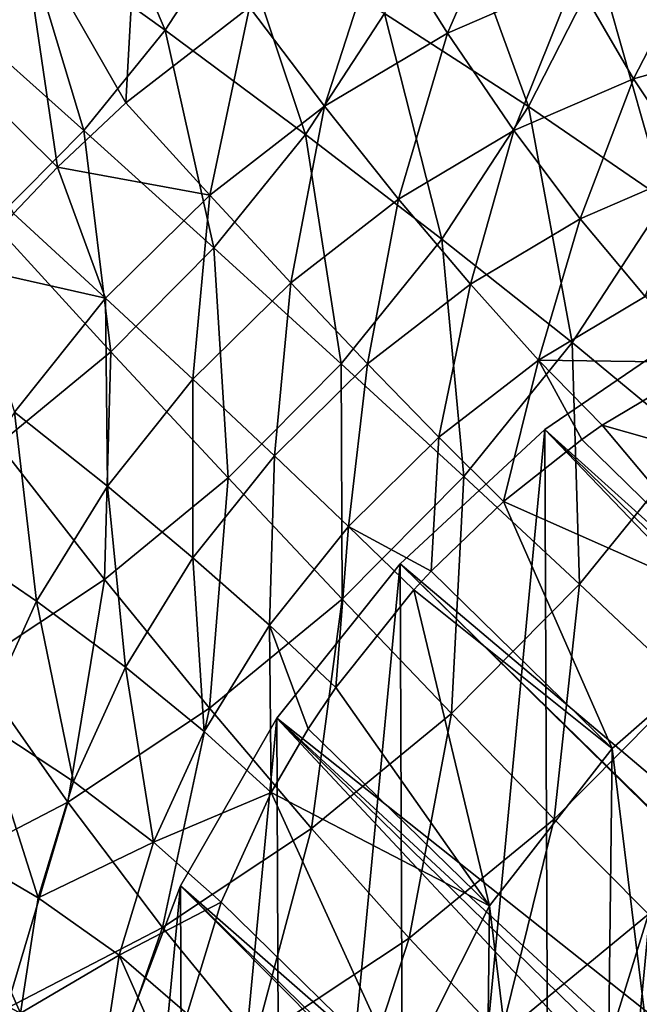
# Model space of a CAD drawing. Header units: millimetres. Extents: x 0 to 1220, y 0 to 506.
# Tile 123 of 308: x 224 to 237, y 442 to 463. Entities that reach past the tile are written whole.
import ezdxf

# ---------------------------------------------------------------- set-up
doc = ezdxf.new("R2010")
doc.units = ezdxf.units.MM
doc.header["$LTSCALE"] = 25.4
doc.layers.get('0').update_dxf_attribs({"true_color": 0xff5454})

# ---------------------------------------------------------------- blocks, each defined once
blk = doc.blocks.new('TWIG-VI-9138.STL')
at = {"color": 7, "true_color": 0xffffff}
mesh = blk.add_polyface(dxfattribs=at)
corners = [(-351.39, 477.885, 135.854), (-351.847, 483.178, 134.126), (-354.397, 480.855, 134.301), (-349.053, 480.014, 135.694)]
mesh.append_faces([[corners[k] for k in face] for face in [(0, 1, 2), (1, 0, 3)]], dxfattribs={"vtx0": -1, "color": 7})
mesh = blk.add_polyface(dxfattribs=at)
corners = [(-346.533, 481.878, 135.26), (-349.053, 480.014, 135.694), (-346.849, 476.172, 136.905)]
mesh.append_faces([[corners[k] for k in face] for face in [(0, 1, 2)]], dxfattribs={"color": 7})
mesh = blk.add_polyface(dxfattribs=at)
corners = [(-344.244, 478.188, 136.51), (-346.533, 481.878, 135.26), (-346.849, 476.172, 136.905)]
mesh.append_faces([[corners[k] for k in face] for face in [(0, 1, 2)]], dxfattribs={"color": 7})
mesh = blk.add_polyface(dxfattribs=at)
corners = [(-335.753, 482, 77.293), (-333.901, 477.261, 77.469), (-336.885, 479.013, 76.181), (-332.685, 480.469, 78.663)]
mesh.append_faces([[corners[k] for k in face] for face in [(0, 1, 2), (1, 0, 3)]], dxfattribs={"vtx0": -1, "color": 7})
mesh = blk.add_polyface(dxfattribs=at)
corners = [(-347.759, 481.785, 74.349), (-346.023, 477.704, 73.766), (-349.018, 479.855, 73.959), (-344.553, 479.957, 74.221)]
mesh.append_faces([[corners[k] for k in face] for face in [(0, 1, 2), (1, 0, 3)]], dxfattribs={"vtx0": -1, "color": 7})
mesh = blk.add_polyface(dxfattribs=at)
corners = [(-340.081, 477.638, 136.591), (-338.571, 481.096, 134.748), (-341.462, 479.843, 135.785), (-337.397, 478.801, 135.628)]
mesh.append_faces([[corners[k] for k in face] for face in [(0, 1, 2), (1, 0, 3)]], dxfattribs={"vtx0": -1, "color": 7})
mesh = blk.add_polyface(dxfattribs=at)
corners = [(-340.052, 480.705, 75.322), (-338.375, 476.097, 75.336), (-341.408, 478.051, 74.552), (-336.885, 479.013, 76.181)]
mesh.append_faces([[corners[k] for k in face] for face in [(0, 1, 2), (1, 0, 3)]], dxfattribs={"vtx0": -1, "color": 7})
mesh = blk.add_polyface(dxfattribs=at)
corners = [(-348.289, 474.819, 136.979), (-349.053, 480.014, 135.694), (-351.39, 477.885, 135.854)]
mesh.append_faces([[corners[k] for k in face] for face in [(0, 1, 2)]], dxfattribs={"color": 7})
mesh = blk.add_polyface(dxfattribs=at)
corners = [(-346.849, 476.172, 136.905), (-349.053, 480.014, 135.694), (-348.289, 474.819, 136.979)]
mesh.append_faces([[corners[k] for k in face] for face in [(0, 1, 2)]], dxfattribs={"color": 7})
mesh = blk.add_polyface(dxfattribs=at)
corners = [(-344.553, 479.957, 74.221), (-343.066, 475.509, 74.038), (-346.023, 477.704, 73.766), (-341.408, 478.051, 74.552)]
mesh.append_faces([[corners[k] for k in face] for face in [(0, 1, 2), (1, 0, 3)]], dxfattribs={"vtx0": -1, "color": 7})
mesh = blk.add_polyface(dxfattribs=at)
corners = [(-349.018, 479.855, 73.959), (-347.734, 475.59, 73.545), (-350.483, 478.045, 73.77), (-346.023, 477.704, 73.766)]
mesh.append_faces([[corners[k] for k in face] for face in [(0, 1, 2), (1, 0, 3)]], dxfattribs={"vtx0": -1, "color": 7})
mesh = blk.add_polyface(dxfattribs=at)
corners = [(-342.665, 476.101, 137.265), (-341.462, 479.843, 135.785), (-344.244, 478.188, 136.51), (-340.081, 477.638, 136.591)]
mesh.append_faces([[corners[k] for k in face] for face in [(0, 1, 2), (1, 0, 3)]], dxfattribs={"vtx0": -1, "color": 7})
mesh = blk.add_polyface(dxfattribs=at)
corners = [(-336.161, 476.681, 136.812), (-334.677, 479.563, 134.399), (-337.397, 478.801, 135.628), (-333.608, 477.396, 135.657)]
mesh.append_faces([[corners[k] for k in face] for face in [(0, 1, 2), (1, 0, 3)]], dxfattribs={"vtx0": -1, "color": 7})
mesh = blk.add_polyface(dxfattribs=at)
corners = [(-336.885, 479.013, 76.181), (-335.501, 474.128, 76.56), (-338.375, 476.097, 75.336), (-333.901, 477.261, 77.469)]
mesh.append_faces([[corners[k] for k in face] for face in [(0, 1, 2), (1, 0, 3)]], dxfattribs={"vtx0": -1, "color": 7})
mesh = blk.add_polyface(dxfattribs=at)
corners = [(-338.682, 475.589, 137.716), (-337.397, 478.801, 135.628), (-340.081, 477.638, 136.591), (-336.161, 476.681, 136.812)]
mesh.append_faces([[corners[k] for k in face] for face in [(0, 1, 2), (1, 0, 3)]], dxfattribs={"vtx0": -1, "color": 7})
mesh = blk.add_polyface(dxfattribs=at)
corners = [(-345.083, 474.229, 137.631), (-344.244, 478.188, 136.51), (-346.849, 476.172, 136.905), (-342.665, 476.101, 137.265)]
mesh.append_faces([[corners[k] for k in face] for face in [(0, 1, 2), (1, 0, 3)]], dxfattribs={"vtx0": -1, "color": 7})
mesh = blk.add_polyface(dxfattribs=at)
corners = [(-350.483, 478.045, 73.77), (-349.655, 473.654, 73.564), (-352.129, 476.386, 73.786), (-347.734, 475.59, 73.545)]
mesh.append_faces([[corners[k] for k in face] for face in [(0, 1, 2), (1, 0, 3)]], dxfattribs={"vtx0": -1, "color": 7})
mesh = blk.add_polyface(dxfattribs=at)
corners = [(-348.289, 474.819, 136.979), (-351.39, 477.885, 135.854), (-349.212, 473.844, 136.96)]
mesh.append_faces([[corners[k] for k in face] for face in [(0, 1, 2)]], dxfattribs={"color": 7})
mesh = blk.add_polyface(dxfattribs=at)
corners = [(-341.408, 478.051, 74.552), (-340.196, 473.305, 74.771), (-343.066, 475.509, 74.038), (-338.375, 476.097, 75.336)]
mesh.append_faces([[corners[k] for k in face] for face in [(0, 1, 2), (1, 0, 3)]], dxfattribs={"vtx0": -1, "color": 7})
mesh = blk.add_polyface(dxfattribs=at)
corners = [(-346.023, 477.704, 73.766), (-344.997, 473.124, 73.789), (-347.734, 475.59, 73.545), (-343.066, 475.509, 74.038)]
mesh.append_faces([[corners[k] for k in face] for face in [(0, 1, 2), (1, 0, 3)]], dxfattribs={"vtx0": -1, "color": 7})
mesh = blk.add_polyface(dxfattribs=at)
corners = [(-341.107, 474.146, 138.348), (-340.081, 477.638, 136.591), (-342.665, 476.101, 137.265), (-338.682, 475.589, 137.716)]
mesh.append_faces([[corners[k] for k in face] for face in [(0, 1, 2), (1, 0, 3)]], dxfattribs={"vtx0": -1, "color": 7})
mesh = blk.add_polyface(dxfattribs=at)
corners = [(-334.886, 474.772, 138.278), (-333.608, 477.396, 135.657), (-336.161, 476.681, 136.812), (-332.454, 475.453, 137.178)]
mesh.append_faces([[corners[k] for k in face] for face in [(0, 1, 2), (1, 0, 3)]], dxfattribs={"vtx0": -1, "color": 7})
mesh = blk.add_polyface(dxfattribs=at)
corners = [(-337.287, 473.731, 139.139), (-336.161, 476.681, 136.812), (-338.682, 475.589, 137.716), (-334.886, 474.772, 138.278)]
mesh.append_faces([[corners[k] for k in face] for face in [(0, 1, 2), (1, 0, 3)]], dxfattribs={"vtx0": -1, "color": 7})
mesh = blk.add_polyface(dxfattribs=at)
corners = [(-345.083, 474.229, 137.631), (-346.849, 476.172, 136.905), (-348.289, 474.819, 136.979)]
mesh.append_faces([[corners[k] for k in face] for face in [(0, 1, 2)]], dxfattribs={"color": 7})
mesh = blk.add_polyface(dxfattribs=at)
corners = [(-343.378, 472.388, 138.692), (-342.665, 476.101, 137.265), (-345.083, 474.229, 137.631), (-341.107, 474.146, 138.348)]
mesh.append_faces([[corners[k] for k in face] for face in [(0, 1, 2), (1, 0, 3)]], dxfattribs={"vtx0": -1, "color": 7})
mesh = blk.add_polyface(dxfattribs=at)
corners = [(-338.375, 476.097, 75.336), (-337.458, 471.128, 75.954), (-340.196, 473.305, 74.771), (-335.501, 474.128, 76.56)]
mesh.append_faces([[corners[k] for k in face] for face in [(0, 1, 2), (1, 0, 3)]], dxfattribs={"vtx0": -1, "color": 7})
mesh = blk.add_polyface(dxfattribs=at)
corners = [(-347.734, 475.59, 73.545), (-347.165, 470.938, 73.81), (-349.655, 473.654, 73.564), (-344.997, 473.124, 73.789)]
mesh.append_faces([[corners[k] for k in face] for face in [(0, 1, 2), (1, 0, 3)]], dxfattribs={"vtx0": -1, "color": 7})
mesh = blk.add_polyface(dxfattribs=at)
corners = [(-339.598, 472.356, 139.741), (-338.682, 475.589, 137.716), (-341.107, 474.146, 138.348), (-337.287, 473.731, 139.139)]
mesh.append_faces([[corners[k] for k in face] for face in [(0, 1, 2), (1, 0, 3)]], dxfattribs={"vtx0": -1, "color": 7})
mesh = blk.add_polyface(dxfattribs=at)
corners = [(-343.066, 475.509, 74.038), (-342.317, 470.685, 74.498), (-344.997, 473.124, 73.789), (-340.196, 473.305, 74.771)]
mesh.append_faces([[corners[k] for k in face] for face in [(0, 1, 2), (1, 0, 3)]], dxfattribs={"vtx0": -1, "color": 7})
mesh = blk.add_polyface(dxfattribs=at)
corners = [(-347.277, 472.067, 137.682), (-348.289, 474.819, 136.979), (-349.212, 473.844, 136.96)]
mesh.append_faces([[corners[k] for k in face] for face in [(0, 1, 2)]], dxfattribs={"color": 7})
mesh = blk.add_polyface(dxfattribs=at)
corners = [(-345.083, 474.229, 137.631), (-348.289, 474.819, 136.979), (-347.277, 472.067, 137.682)]
mesh.append_faces([[corners[k] for k in face] for face in [(0, 1, 2)]], dxfattribs={"color": 7})
mesh = blk.add_polyface(dxfattribs=at)
corners = [(-335.922, 472.096, 140.838), (-334.886, 474.772, 138.278), (-337.287, 473.731, 139.139), (-333.593, 473.106, 140.002)]
mesh.append_faces([[corners[k] for k in face] for face in [(0, 1, 2), (1, 0, 3)]], dxfattribs={"vtx0": -1, "color": 7})
at = {"color": 0}
mesh = blk.add_polyface(dxfattribs=at)
corners = [(-347.094, 456.023, 147.155), (-347.783, 448.779, 143.18), (-347.797, 452.335, 145.351), (-347.051, 445.493, 140.727), (-345.699, 459.702, 148.524), (-345.63, 442.602, 138.085), (-343.668, 463.23, 149.406), (-343.575, 440.218, 135.356), (-341.077, 466.472, 149.765), (-340.964, 438.432, 132.646), (-338.027, 469.304, 149.588), (-337.898, 437.313, 130.058), (-334.634, 471.616, 148.883), (-334.494, 436.904, 127.691), (-331.03, 473.32, 147.676), (-330.884, 437.221, 125.637), (-327.352, 474.35, 146.013), (-327.206, 438.251, 123.974), (-323.741, 474.666, 143.959), (-323.601, 439.954, 122.767), (-320.338, 474.257, 141.592), (-320.209, 442.266, 122.062), (-317.272, 473.138, 139.004), (-317.158, 445.098, 121.885), (-314.661, 471.352, 136.294), (-314.568, 448.34, 122.244), (-312.605, 468.968, 133.565), (-312.536, 451.869, 123.126), (-311.184, 466.078, 130.923), (-311.142, 455.548, 124.495), (-310.453, 462.791, 128.47), (-310.438, 459.236, 126.299)]
mesh.append_faces([[corners[k] for k in face] for face in [(0, 1, 2), (29, 30, 31)]], dxfattribs={"vtx0": -1, "color": 0})
mesh.append_faces([[corners[k] for k in face] for face in [(1, 0, 3), (3, 4, 5), (5, 6, 7), (7, 8, 9), (9, 10, 11), (11, 12, 13), (13, 14, 15), (15, 16, 17), (17, 18, 19), (19, 20, 21), (21, 22, 23), (23, 24, 25), (25, 26, 27), (27, 28, 29)]], dxfattribs={"vtx0": -1, "vtx1": -1, "color": 0})
mesh.append_faces([[corners[k] for k in face] for face in [(3, 0, 4), (5, 4, 6), (7, 6, 8), (9, 8, 10), (11, 10, 12), (13, 12, 14), (15, 14, 16), (17, 16, 18), (19, 18, 20), (21, 20, 22), (23, 22, 24), (25, 24, 26), (27, 26, 28), (29, 28, 30)]], dxfattribs={"vtx0": -1, "vtx2": -1, "color": 0})
at = {"color": 7, "true_color": 0xffffff}
mesh = blk.add_polyface(dxfattribs=at)
corners = [(-345.438, 470.359, 138.74), (-345.083, 474.229, 137.631), (-347.277, 472.067, 137.682), (-343.378, 472.388, 138.692)]
mesh.append_faces([[corners[k] for k in face] for face in [(0, 1, 2), (1, 0, 3)]], dxfattribs={"vtx0": -1, "color": 7})
mesh = blk.add_polyface(dxfattribs=at)
corners = [(-341.761, 470.682, 140.069), (-341.107, 474.146, 138.348), (-343.378, 472.388, 138.692), (-339.598, 472.356, 139.741)]
mesh.append_faces([[corners[k] for k in face] for face in [(0, 1, 2), (1, 0, 3)]], dxfattribs={"vtx0": -1, "color": 7})
mesh = blk.add_polyface(dxfattribs=at)
corners = [(-335.501, 474.128, 76.56), (-334.897, 469.013, 77.567), (-337.458, 471.128, 75.954), (-332.835, 472.175, 78.206)]
mesh.append_faces([[corners[k] for k in face] for face in [(0, 1, 2), (1, 0, 3)]], dxfattribs={"vtx0": -1, "color": 7})
mesh = blk.add_polyface(dxfattribs=at)
corners = [(-347.277, 472.067, 137.682), (-349.212, 473.844, 136.96), (-350.173, 472.718, 136.874)]
mesh.append_faces([[corners[k] for k in face] for face in [(0, 1, 2)]], dxfattribs={"color": 7})
mesh = blk.add_polyface(dxfattribs=at)
corners = [(-338.163, 470.763, 141.422), (-337.287, 473.731, 139.139), (-339.598, 472.356, 139.741), (-335.922, 472.096, 140.838)]
mesh.append_faces([[corners[k] for k in face] for face in [(0, 1, 2), (1, 0, 3)]], dxfattribs={"vtx0": -1, "color": 7})
mesh = blk.add_polyface(dxfattribs=at)
corners = [(-349.655, 473.654, 73.564), (-349.532, 468.992, 74.1), (-351.753, 471.929, 73.82), (-347.165, 470.938, 73.81)]
mesh.append_faces([[corners[k] for k in face] for face in [(0, 1, 2), (1, 0, 3)]], dxfattribs={"vtx0": -1, "color": 7})
mesh = blk.add_polyface(dxfattribs=at)
corners = [(-340.196, 473.305, 74.771), (-339.737, 468.313, 75.66), (-342.317, 470.685, 74.498), (-337.458, 471.128, 75.954)]
mesh.append_faces([[corners[k] for k in face] for face in [(0, 1, 2), (1, 0, 3)]], dxfattribs={"vtx0": -1, "color": 7})
mesh = blk.add_polyface(dxfattribs=at)
corners = [(-344.997, 473.124, 73.789), (-344.699, 468.284, 74.521), (-347.165, 470.938, 73.81), (-342.317, 470.685, 74.498)]
mesh.append_faces([[corners[k] for k in face] for face in [(0, 1, 2), (1, 0, 3)]], dxfattribs={"vtx0": -1, "color": 7})
mesh = blk.add_polyface(dxfattribs=at)
corners = [(-347.277, 472.067, 137.682), (-350.173, 472.718, 136.874), (-349.193, 469.669, 137.417)]
mesh.append_faces([[corners[k] for k in face] for face in [(0, 1, 2)]], dxfattribs={"color": 7})
mesh = blk.add_polyface(dxfattribs=at)
corners = [(-343.723, 468.749, 140.115), (-343.378, 472.388, 138.692), (-345.438, 470.359, 138.74), (-341.761, 470.682, 140.069)]
mesh.append_faces([[corners[k] for k in face] for face in [(0, 1, 2), (1, 0, 3)]], dxfattribs={"vtx0": -1, "color": 7})
mesh = blk.add_polyface(dxfattribs=at)
corners = [(-340.261, 469.139, 141.74), (-339.598, 472.356, 139.741), (-341.761, 470.682, 140.069), (-338.163, 470.763, 141.422)]
mesh.append_faces([[corners[k] for k in face] for face in [(0, 1, 2), (1, 0, 3)]], dxfattribs={"vtx0": -1, "color": 7})
mesh = blk.add_polyface(dxfattribs=at)
corners = [(-347.236, 468.108, 138.49), (-347.277, 472.067, 137.682), (-349.193, 469.669, 137.417), (-345.438, 470.359, 138.74)]
mesh.append_faces([[corners[k] for k in face] for face in [(0, 1, 2), (1, 0, 3)]], dxfattribs={"vtx0": -1, "color": 7})
mesh = blk.add_polyface(dxfattribs=at)
corners = [(-338.163, 470.763, 141.422), (-334.608, 470.712, 142.782), (-335.922, 472.096, 140.838), (-336.826, 469.393, 143.36)]
mesh.append_faces([[corners[k] for k in face] for face in [(0, 1, 2), (1, 0, 3)]], dxfattribs={"vtx0": -1, "color": 7})
at = {"color": 0}
mesh = blk.add_polyface(dxfattribs=at)
corners = [(-308.536, 442.774, 194.635), (-334.634, 471.616, 148.883), (-338.027, 469.304, 149.588)]
mesh.append_faces([[corners[k] for k in face] for face in [(0, 1, 2)]], dxfattribs={"color": 0})
at = {"color": 7, "true_color": 0xffffff}
mesh = blk.add_polyface(dxfattribs=at)
corners = [(-337.458, 471.128, 75.954), (-337.298, 466.046, 77.257), (-339.737, 468.313, 75.66), (-334.897, 469.013, 77.567)]
mesh.append_faces([[corners[k] for k in face] for face in [(0, 1, 2), (1, 0, 3)]], dxfattribs={"vtx0": -1, "color": 7})
mesh = blk.add_polyface(dxfattribs=at)
corners = [(-347.165, 470.938, 73.81), (-347.299, 466.146, 74.839), (-349.532, 468.992, 74.1), (-344.699, 468.284, 74.521)]
mesh.append_faces([[corners[k] for k in face] for face in [(0, 1, 2), (1, 0, 3)]], dxfattribs={"vtx0": -1, "color": 7})
mesh = blk.add_polyface(dxfattribs=at)
corners = [(-342.317, 470.685, 74.498), (-342.296, 465.734, 75.685), (-344.699, 468.284, 74.521), (-339.737, 468.313, 75.66)]
mesh.append_faces([[corners[k] for k in face] for face in [(0, 1, 2), (1, 0, 3)]], dxfattribs={"vtx0": -1, "color": 7})
mesh = blk.add_polyface(dxfattribs=at)
corners = [(-342.164, 467.264, 141.784), (-341.761, 470.682, 140.069), (-343.723, 468.749, 140.115), (-340.261, 469.139, 141.74)]
mesh.append_faces([[corners[k] for k in face] for face in [(0, 1, 2), (1, 0, 3)]], dxfattribs={"vtx0": -1, "color": 7})
mesh = blk.add_polyface(dxfattribs=at)
corners = [(-338.163, 470.763, 141.422), (-340.261, 469.139, 141.74), (-338.902, 467.786, 143.675)]
mesh.append_faces([[corners[k] for k in face] for face in [(0, 1, 2)]], dxfattribs={"color": 7})
mesh = blk.add_polyface(dxfattribs=at)
corners = [(-337.254, 469.093, 143.444), (-338.163, 470.763, 141.422), (-338.902, 467.786, 143.675)]
mesh.append_faces([[corners[k] for k in face] for face in [(0, 1, 2)]], dxfattribs={"color": 7})
mesh = blk.add_polyface(dxfattribs=at)
corners = [(-336.826, 469.393, 143.36), (-338.163, 470.763, 141.422), (-337.254, 469.093, 143.444)]
mesh.append_faces([[corners[k] for k in face] for face in [(0, 1, 2)]], dxfattribs={"color": 7})
mesh = blk.add_polyface(dxfattribs=at)
corners = [(-329.879, 467.424, 148.611), (-334.608, 470.712, 142.782), (-336.826, 469.393, 143.36)]
mesh.append_faces([[corners[k] for k in face] for face in [(0, 1, 2)]], dxfattribs={"color": 7})
mesh = blk.add_polyface(dxfattribs=at)
corners = [(-345.437, 466.604, 139.877), (-345.438, 470.359, 138.74), (-347.236, 468.108, 138.49), (-343.723, 468.749, 140.115)]
mesh.append_faces([[corners[k] for k in face] for face in [(0, 1, 2), (1, 0, 3)]], dxfattribs={"vtx0": -1, "color": 7})
mesh = blk.add_polyface(dxfattribs=at)
corners = [(-348.729, 465.691, 137.95), (-349.193, 469.669, 137.417), (-350.783, 467.095, 136.84), (-347.236, 468.108, 138.49)]
mesh.append_faces([[corners[k] for k in face] for face in [(0, 1, 2), (1, 0, 3)]], dxfattribs={"vtx0": -1, "color": 7})
mesh = blk.add_polyface(dxfattribs=at)
corners = [(-333.439, 465.366, 149.574), (-336.826, 469.393, 143.36), (-337.254, 469.093, 143.444)]
mesh.append_faces([[corners[k] for k in face] for face in [(0, 1, 2)]], dxfattribs={"color": 7})
mesh = blk.add_polyface(dxfattribs=at)
corners = [(-333.439, 465.366, 149.574), (-329.879, 467.424, 148.611), (-336.826, 469.393, 143.36)]
mesh.append_faces([[corners[k] for k in face] for face in [(0, 1, 2)]], dxfattribs={"color": 7})
at = {"color": 0}
mesh = blk.add_polyface(dxfattribs=at)
corners = [(-310.85, 440.952, 194.967), (-338.027, 469.304, 149.588), (-341.077, 466.472, 149.765)]
mesh.append_faces([[corners[k] for k in face] for face in [(0, 1, 2)]], dxfattribs={"color": 0})
mesh = blk.add_polyface(dxfattribs=at)
corners = [(-309.859, 441.782, 194.855), (-308.536, 442.774, 194.635), (-338.027, 469.304, 149.588)]
mesh.append_faces([[corners[k] for k in face] for face in [(0, 1, 2)]], dxfattribs={"color": 0})
mesh = blk.add_polyface(dxfattribs=at)
corners = [(-309.859, 441.782, 194.855), (-338.027, 469.304, 149.588), (-310.85, 440.952, 194.967)]
mesh.append_faces([[corners[k] for k in face] for face in [(0, 1, 2)]], dxfattribs={"color": 0})
at = {"color": 7, "true_color": 0xffffff}
mesh = blk.add_polyface(dxfattribs=at)
corners = [(-349.532, 468.992, 74.1), (-350.072, 464.308, 75.447), (-352.057, 467.319, 74.653), (-347.299, 466.146, 74.839)]
mesh.append_faces([[corners[k] for k in face] for face in [(0, 1, 2), (1, 0, 3)]], dxfattribs={"vtx0": -1, "color": 7})
mesh = blk.add_polyface(dxfattribs=at)
corners = [(-340.261, 469.139, 141.74), (-342.164, 467.264, 141.784), (-340.426, 466.319, 143.731)]
mesh.append_faces([[corners[k] for k in face] for face in [(0, 1, 2)]], dxfattribs={"color": 7})
mesh = blk.add_polyface(dxfattribs=at)
corners = [(-338.902, 467.786, 143.675), (-340.261, 469.139, 141.74), (-340.426, 466.319, 143.731)]
mesh.append_faces([[corners[k] for k in face] for face in [(0, 1, 2)]], dxfattribs={"color": 7})
mesh = blk.add_polyface(dxfattribs=at)
corners = [(-333.439, 465.366, 149.574), (-337.254, 469.093, 143.444), (-338.902, 467.786, 143.675)]
mesh.append_faces([[corners[k] for k in face] for face in [(0, 1, 2)]], dxfattribs={"color": 7})
mesh = blk.add_polyface(dxfattribs=at)
corners = [(-334.897, 469.013, 77.567), (-335.041, 463.922, 79.263), (-337.298, 466.046, 77.257), (-332.554, 466.994, 79.584)]
mesh.append_faces([[corners[k] for k in face] for face in [(0, 1, 2), (1, 0, 3)]], dxfattribs={"vtx0": -1, "color": 7})
mesh = blk.add_polyface(dxfattribs=at)
corners = [(-343.825, 465.185, 141.553), (-343.723, 468.749, 140.115), (-345.437, 466.604, 139.877), (-342.164, 467.264, 141.784)]
mesh.append_faces([[corners[k] for k in face] for face in [(0, 1, 2), (1, 0, 3)]], dxfattribs={"vtx0": -1, "color": 7})
mesh = blk.add_polyface(dxfattribs=at)
corners = [(-341.16, 444.993, 141.992), (-342.001, 451.875, 146.699), (-342.045, 448.254, 144.525), (-341.031, 455.628, 148.378), (-339.402, 442.295, 139.258), (-339.196, 459.277, 149.454), (-336.881, 440.332, 136.495), (-336.611, 462.592, 149.862), (-333.756, 439.226, 133.878), (-333.439, 465.366, 149.574), (-330.223, 439.046, 131.57), (-329.879, 467.424, 148.611), (-326.504, 439.805, 129.717), (-326.155, 468.638, 147.03), (-322.833, 441.453, 128.435), (-322.5, 468.929, 144.933), (-319.44, 443.889, 127.804), (-319.145, 468.281, 142.451), (-316.539, 446.958, 127.865), (-316.299, 466.734, 139.74), (-314.311, 450.467, 128.613), (-314.143, 464.385, 136.97), (-312.898, 454.198, 130.001), (-312.811, 461.382, 134.316), (-312.387, 457.914, 131.943)]
mesh.append_faces([[corners[k] for k in face] for face in [(0, 1, 2), (23, 22, 24)]], dxfattribs={"vtx0": -1, "color": 7})
mesh.append_faces([[corners[k] for k in face] for face in [(1, 0, 3), (3, 4, 5), (5, 6, 7), (7, 8, 9), (9, 10, 11), (11, 12, 13), (13, 14, 15), (15, 16, 17), (17, 18, 19), (19, 20, 21), (21, 22, 23)]], dxfattribs={"vtx0": -1, "vtx1": -1, "color": 7})
mesh.append_faces([[corners[k] for k in face] for face in [(3, 0, 4), (5, 4, 6), (7, 6, 8), (9, 8, 10), (11, 10, 12), (13, 12, 14), (15, 14, 16), (17, 16, 18), (19, 18, 20), (21, 20, 22)]], dxfattribs={"vtx0": -1, "vtx2": -1, "color": 7})
mesh = blk.add_polyface(dxfattribs=at)
corners = [(-344.699, 468.284, 74.521), (-345.09, 463.437, 76.027), (-347.299, 466.146, 74.839), (-342.296, 465.734, 75.685)]
mesh.append_faces([[corners[k] for k in face] for face in [(0, 1, 2), (1, 0, 3)]], dxfattribs={"vtx0": -1, "color": 7})
mesh = blk.add_polyface(dxfattribs=at)
corners = [(-339.737, 468.313, 75.66), (-339.995, 463.328, 77.283), (-342.296, 465.734, 75.685), (-337.298, 466.046, 77.257)]
mesh.append_faces([[corners[k] for k in face] for face in [(0, 1, 2), (1, 0, 3)]], dxfattribs={"vtx0": -1, "color": 7})
mesh = blk.add_polyface(dxfattribs=at)
corners = [(-346.859, 464.302, 139.362), (-347.236, 468.108, 138.49), (-348.729, 465.691, 137.95), (-345.437, 466.604, 139.877)]
mesh.append_faces([[corners[k] for k in face] for face in [(0, 1, 2), (1, 0, 3)]], dxfattribs={"vtx0": -1, "color": 7})
mesh = blk.add_polyface(dxfattribs=at)
corners = [(-336.611, 462.592, 149.862), (-338.902, 467.786, 143.675), (-340.426, 466.319, 143.731)]
mesh.append_faces([[corners[k] for k in face] for face in [(0, 1, 2)]], dxfattribs={"color": 7})
mesh = blk.add_polyface(dxfattribs=at)
corners = [(-333.439, 465.366, 149.574), (-338.902, 467.786, 143.675), (-336.611, 462.592, 149.862)]
mesh.append_faces([[corners[k] for k in face] for face in [(0, 1, 2)]], dxfattribs={"color": 7})
mesh = blk.add_polyface(dxfattribs=at)
corners = [(-349.879, 463.167, 137.131), (-350.783, 467.095, 136.84), (-352.008, 464.406, 135.968), (-348.729, 465.691, 137.95)]
mesh.append_faces([[corners[k] for k in face] for face in [(0, 1, 2), (1, 0, 3)]], dxfattribs={"vtx0": -1, "color": 7})
mesh = blk.add_polyface(dxfattribs=at)
corners = [(-342.429, 463.873, 143.49), (-342.164, 467.264, 141.784), (-343.825, 465.185, 141.553), (-340.785, 465.931, 143.718)]
mesh.append_faces([[corners[k] for k in face] for face in [(0, 1, 2), (1, 0, 3)]], dxfattribs={"vtx0": -1, "color": 7})
mesh = blk.add_polyface(dxfattribs=at)
corners = [(-340.426, 466.319, 143.731), (-342.164, 467.264, 141.784), (-340.785, 465.931, 143.718)]
mesh.append_faces([[corners[k] for k in face] for face in [(0, 1, 2)]], dxfattribs={"color": 7})
mesh = blk.add_polyface(dxfattribs=at)
corners = [(-345.204, 462.951, 141.054), (-345.437, 466.604, 139.877), (-346.859, 464.302, 139.362), (-343.825, 465.185, 141.553)]
mesh.append_faces([[corners[k] for k in face] for face in [(0, 1, 2), (1, 0, 3)]], dxfattribs={"vtx0": -1, "color": 7})
at = {"color": 0}
mesh = blk.add_polyface(dxfattribs=at)
corners = [(-312.972, 438.882, 195.029), (-341.077, 466.472, 149.765), (-343.668, 463.23, 149.406)]
mesh.append_faces([[corners[k] for k in face] for face in [(0, 1, 2)]], dxfattribs={"color": 0})
mesh = blk.add_polyface(dxfattribs=at)
corners = [(-310.85, 440.952, 194.967), (-341.077, 466.472, 149.765), (-312.909, 438.95, 195.031)]
mesh.append_faces([[corners[k] for k in face] for face in [(0, 1, 2)]], dxfattribs={"color": 0})
mesh = blk.add_polyface(dxfattribs=at)
corners = [(-312.909, 438.95, 195.031), (-341.077, 466.472, 149.765), (-312.972, 438.882, 195.029)]
mesh.append_faces([[corners[k] for k in face] for face in [(0, 1, 2)]], dxfattribs={"color": 0})
at = {"color": 7, "true_color": 0xffffff}
mesh = blk.add_polyface(dxfattribs=at)
corners = [(-336.611, 462.592, 149.862), (-340.426, 466.319, 143.731), (-340.785, 465.931, 143.718)]
mesh.append_faces([[corners[k] for k in face] for face in [(0, 1, 2)]], dxfattribs={"color": 7})
mesh = blk.add_polyface(dxfattribs=at)
corners = [(-347.299, 466.146, 74.839), (-348.069, 461.462, 76.68), (-350.072, 464.308, 75.447), (-345.09, 463.437, 76.027)]
mesh.append_faces([[corners[k] for k in face] for face in [(0, 1, 2), (1, 0, 3)]], dxfattribs={"vtx0": -1, "color": 7})
mesh = blk.add_polyface(dxfattribs=at)
corners = [(-339.196, 459.277, 149.454), (-340.785, 465.931, 143.718), (-342.429, 463.873, 143.49)]
mesh.append_faces([[corners[k] for k in face] for face in [(0, 1, 2)]], dxfattribs={"color": 7})
mesh = blk.add_polyface(dxfattribs=at)
corners = [(-336.611, 462.592, 149.862), (-340.785, 465.931, 143.718), (-339.196, 459.277, 149.454)]
mesh.append_faces([[corners[k] for k in face] for face in [(0, 1, 2)]], dxfattribs={"color": 7})
mesh = blk.add_polyface(dxfattribs=at)
corners = [(-337.298, 466.046, 77.257), (-337.834, 461.107, 79.29), (-339.995, 463.328, 77.283), (-335.041, 463.922, 79.263)]
mesh.append_faces([[corners[k] for k in face] for face in [(0, 1, 2), (1, 0, 3)]], dxfattribs={"vtx0": -1, "color": 7})
mesh = blk.add_polyface(dxfattribs=at)
corners = [(-347.954, 461.897, 138.582), (-348.729, 465.691, 137.95), (-349.879, 463.167, 137.131), (-346.859, 464.302, 139.362)]
mesh.append_faces([[corners[k] for k in face] for face in [(0, 1, 2), (1, 0, 3)]], dxfattribs={"vtx0": -1, "color": 7})
mesh = blk.add_polyface(dxfattribs=at)
corners = [(-342.296, 465.734, 75.685), (-342.94, 460.907, 77.643), (-345.09, 463.437, 76.027), (-339.995, 463.328, 77.283)]
mesh.append_faces([[corners[k] for k in face] for face in [(0, 1, 2), (1, 0, 3)]], dxfattribs={"vtx0": -1, "color": 7})
mesh = blk.add_polyface(dxfattribs=at)
corners = [(-343.825, 465.185, 141.553), (-345.204, 462.951, 141.054), (-343.794, 461.663, 142.996)]
mesh.append_faces([[corners[k] for k in face] for face in [(0, 1, 2)]], dxfattribs={"color": 7})
mesh = blk.add_polyface(dxfattribs=at)
corners = [(-343.825, 465.185, 141.553), (-343.794, 461.663, 142.996), (-343.011, 463.004, 143.324)]
mesh.append_faces([[corners[k] for k in face] for face in [(0, 1, 2)]], dxfattribs={"color": 7})
mesh = blk.add_polyface(dxfattribs=at)
corners = [(-342.429, 463.873, 143.49), (-343.825, 465.185, 141.553), (-343.011, 463.004, 143.324)]
mesh.append_faces([[corners[k] for k in face] for face in [(0, 1, 2)]], dxfattribs={"color": 7})
mesh = blk.add_polyface(dxfattribs=at)
corners = [(-350.072, 464.308, 75.447), (-351.18, 459.846, 77.633), (-352.968, 462.804, 76.335), (-348.069, 461.462, 76.68)]
mesh.append_faces([[corners[k] for k in face] for face in [(0, 1, 2), (1, 0, 3)]], dxfattribs={"vtx0": -1, "color": 7})
mesh = blk.add_polyface(dxfattribs=at)
corners = [(-346.267, 460.619, 140.297), (-346.859, 464.302, 139.362), (-347.954, 461.897, 138.582), (-345.204, 462.951, 141.054)]
mesh.append_faces([[corners[k] for k in face] for face in [(0, 1, 2), (1, 0, 3)]], dxfattribs={"vtx0": -1, "color": 7})
mesh = blk.add_polyface(dxfattribs=at)
corners = [(-342.429, 463.873, 143.49), (-343.011, 463.004, 143.324), (-339.196, 459.277, 149.454)]
mesh.append_faces([[corners[k] for k in face] for face in [(0, 1, 2)]], dxfattribs={"color": 7})
mesh = blk.add_polyface(dxfattribs=at)
corners = [(-335.041, 463.922, 79.263), (-335.847, 459.105, 81.673), (-337.834, 461.107, 79.29), (-333.001, 461.973, 81.645)]
mesh.append_faces([[corners[k] for k in face] for face in [(0, 1, 2), (1, 0, 3)]], dxfattribs={"vtx0": -1, "color": 7})
mesh = blk.add_polyface(dxfattribs=at)
corners = [(-345.09, 463.437, 76.027), (-346.08, 458.827, 78.332), (-348.069, 461.462, 76.68), (-342.94, 460.907, 77.643)]
mesh.append_faces([[corners[k] for k in face] for face in [(0, 1, 2), (1, 0, 3)]], dxfattribs={"vtx0": -1, "color": 7})
mesh = blk.add_polyface(dxfattribs=at)
corners = [(-348.697, 459.45, 137.556), (-349.879, 463.167, 137.131), (-350.658, 460.598, 136.054), (-347.954, 461.897, 138.582)]
mesh.append_faces([[corners[k] for k in face] for face in [(0, 1, 2), (1, 0, 3)]], dxfattribs={"vtx0": -1, "color": 7})
at = {"color": 0}
mesh = blk.add_polyface(dxfattribs=at)
corners = [(-343.668, 463.23, 149.406), (-345.699, 459.702, 148.524), (-316.477, 434.167, 194.343)]
mesh.append_faces([[corners[k] for k in face] for face in [(0, 1, 2)]], dxfattribs={"color": 0})
mesh = blk.add_polyface(dxfattribs=at)
corners = [(-312.972, 438.882, 195.029), (-343.668, 463.23, 149.406), (-314.86, 436.606, 194.82)]
mesh.append_faces([[corners[k] for k in face] for face in [(0, 1, 2)]], dxfattribs={"color": 0})
mesh = blk.add_polyface(dxfattribs=at)
corners = [(-343.668, 463.23, 149.406), (-316.477, 434.167, 194.343), (-315.499, 435.708, 194.672)]
mesh.append_faces([[corners[k] for k in face] for face in [(0, 1, 2)]], dxfattribs={"color": 0})
mesh = blk.add_polyface(dxfattribs=at)
corners = [(-343.668, 463.23, 149.406), (-315.499, 435.708, 194.672), (-314.86, 436.606, 194.82)]
mesh.append_faces([[corners[k] for k in face] for face in [(0, 1, 2)]], dxfattribs={"color": 0})
at = {"color": 7, "true_color": 0xffffff}
mesh = blk.add_polyface(dxfattribs=at)
corners = [(-339.995, 463.328, 77.283), (-340.884, 458.599, 79.663), (-342.94, 460.907, 77.643), (-337.834, 461.107, 79.29)]
mesh.append_faces([[corners[k] for k in face] for face in [(0, 1, 2), (1, 0, 3)]], dxfattribs={"vtx0": -1, "color": 7})
mesh = blk.add_polyface(dxfattribs=at)
corners = [(-343.794, 461.663, 142.996), (-346.267, 460.619, 140.297), (-344.846, 459.355, 142.247), (-345.204, 462.951, 141.054)]
mesh.append_faces([[corners[k] for k in face] for face in [(0, 1, 2), (1, 0, 3)]], dxfattribs={"vtx0": -1, "color": 7})
mesh = blk.add_polyface(dxfattribs=at)
corners = [(-343.011, 463.004, 143.324), (-343.794, 461.663, 142.996), (-339.196, 459.277, 149.454)]
mesh.append_faces([[corners[k] for k in face] for face in [(0, 1, 2)]], dxfattribs={"color": 7})
mesh = blk.add_polyface(dxfattribs=at)
corners = [(-346.267, 460.619, 140.297), (-348.697, 459.45, 137.556), (-346.987, 458.246, 139.303), (-347.954, 461.897, 138.582)]
mesh.append_faces([[corners[k] for k in face] for face in [(0, 1, 2), (1, 0, 3)]], dxfattribs={"vtx0": -1, "color": 7})
mesh = blk.add_polyface(dxfattribs=at)
corners = [(-343.794, 461.663, 142.996), (-344.846, 459.355, 142.247), (-341.031, 455.628, 148.378)]
mesh.append_faces([[corners[k] for k in face] for face in [(0, 1, 2)]], dxfattribs={"color": 7})
mesh = blk.add_polyface(dxfattribs=at)
corners = [(-343.794, 461.663, 142.996), (-341.031, 455.628, 148.378), (-339.196, 459.277, 149.454)]
mesh.append_faces([[corners[k] for k in face] for face in [(0, 1, 2)]], dxfattribs={"color": 7})
mesh = blk.add_polyface(dxfattribs=at)
corners = [(-348.069, 461.462, 76.68), (-349.358, 457.123, 79.337), (-351.18, 459.846, 77.633), (-346.08, 458.827, 78.332)]
mesh.append_faces([[corners[k] for k in face] for face in [(0, 1, 2), (1, 0, 3)]], dxfattribs={"vtx0": -1, "color": 7})
mesh = blk.add_polyface(dxfattribs=at)
corners = [(-337.834, 461.107, 79.29), (-338.955, 456.549, 82.053), (-340.884, 458.599, 79.663), (-335.847, 459.105, 81.673)]
mesh.append_faces([[corners[k] for k in face] for face in [(0, 1, 2), (1, 0, 3)]], dxfattribs={"vtx0": -1, "color": 7})
mesh = blk.add_polyface(dxfattribs=at)
corners = [(-342.94, 460.907, 77.643), (-344.136, 456.444, 80.376), (-346.08, 458.827, 78.332), (-340.884, 458.599, 79.663)]
mesh.append_faces([[corners[k] for k in face] for face in [(0, 1, 2), (1, 0, 3)]], dxfattribs={"vtx0": -1, "color": 7})
mesh = blk.add_polyface(dxfattribs=at)
corners = [(-349.068, 457.021, 136.31), (-350.658, 460.598, 136.054), (-351.048, 458.048, 134.746), (-348.697, 459.45, 137.556)]
mesh.append_faces([[corners[k] for k in face] for face in [(0, 1, 2), (1, 0, 3)]], dxfattribs={"vtx0": -1, "color": 7})
mesh = blk.add_polyface(dxfattribs=at)
corners = [(-344.846, 459.355, 142.247), (-346.987, 458.246, 139.303), (-345.558, 457.007, 141.263), (-346.267, 460.619, 140.297)]
mesh.append_faces([[corners[k] for k in face] for face in [(0, 1, 2), (1, 0, 3)]], dxfattribs={"vtx0": -1, "color": 7})
at = {"color": 0}
mesh = blk.add_polyface(dxfattribs=at)
corners = [(-345.699, 459.702, 148.524), (-347.094, 456.023, 147.155), (-317.791, 431.613, 193.609)]
mesh.append_faces([[corners[k] for k in face] for face in [(0, 1, 2)]], dxfattribs={"color": 0})
mesh = blk.add_polyface(dxfattribs=at)
corners = [(-345.699, 459.702, 148.524), (-317.791, 431.613, 193.609), (-317.531, 432.179, 193.791)]
mesh.append_faces([[corners[k] for k in face] for face in [(0, 1, 2)]], dxfattribs={"color": 0})
mesh = blk.add_polyface(dxfattribs=at)
corners = [(-345.699, 459.702, 148.524), (-317.531, 432.179, 193.791), (-316.477, 434.167, 194.343)]
mesh.append_faces([[corners[k] for k in face] for face in [(0, 1, 2)]], dxfattribs={"color": 0})
at = {"color": 7, "true_color": 0xffffff}
mesh = blk.add_polyface(dxfattribs=at)
corners = [(-346.987, 458.246, 139.303), (-349.068, 457.021, 136.31), (-347.347, 455.891, 138.094), (-348.697, 459.45, 137.556)]
mesh.append_faces([[corners[k] for k in face] for face in [(0, 1, 2), (1, 0, 3)]], dxfattribs={"vtx0": -1, "color": 7})
mesh = blk.add_polyface(dxfattribs=at)
corners = [(-344.846, 459.355, 142.247), (-345.558, 457.007, 141.263), (-341.031, 455.628, 148.378)]
mesh.append_faces([[corners[k] for k in face] for face in [(0, 1, 2)]], dxfattribs={"color": 7})
mesh = blk.add_polyface(dxfattribs=at)
corners = [(-335.847, 459.105, 81.673), (-337.185, 454.791, 84.775), (-338.955, 456.549, 82.053), (-334.067, 457.355, 84.393)]
mesh.append_faces([[corners[k] for k in face] for face in [(0, 1, 2), (1, 0, 3)]], dxfattribs={"vtx0": -1, "color": 7})
mesh = blk.add_polyface(dxfattribs=at)
corners = [(-346.08, 458.827, 78.332), (-347.532, 454.68, 81.417), (-349.358, 457.123, 79.337), (-344.136, 456.444, 80.376)]
mesh.append_faces([[corners[k] for k in face] for face in [(0, 1, 2), (1, 0, 3)]], dxfattribs={"vtx0": -1, "color": 7})
mesh = blk.add_polyface(dxfattribs=at)
corners = [(-340.884, 458.599, 79.663), (-342.269, 454.354, 82.78), (-344.136, 456.444, 80.376), (-338.955, 456.549, 82.053)]
mesh.append_faces([[corners[k] for k in face] for face in [(0, 1, 2), (1, 0, 3)]], dxfattribs={"vtx0": -1, "color": 7})
mesh = blk.add_polyface(dxfattribs=at)
corners = [(-346.987, 458.246, 139.303), (-347.347, 455.891, 138.094), (-345.816, 455.602, 140.569)]
mesh.append_faces([[corners[k] for k in face] for face in [(0, 1, 2)]], dxfattribs={"color": 7})
mesh = blk.add_polyface(dxfattribs=at)
corners = [(-346.987, 458.246, 139.303), (-345.816, 455.602, 140.569), (-345.558, 457.007, 141.263)]
mesh.append_faces([[corners[k] for k in face] for face in [(0, 1, 2)]], dxfattribs={"color": 7})
mesh = blk.add_polyface(dxfattribs=at)
corners = [(-349.068, 457.021, 136.31), (-351.038, 455.58, 133.239), (-349.058, 454.67, 134.875), (-351.048, 458.048, 134.746)]
mesh.append_faces([[corners[k] for k in face] for face in [(0, 1, 2), (1, 0, 3)]], dxfattribs={"vtx0": -1, "color": 7})
mesh = blk.add_polyface(dxfattribs=at)
corners = [(-332.191, 455.572, 88.078), (-337.185, 454.791, 84.775), (-334.067, 457.355, 84.393), (-335.261, 453.048, 88.454)]
mesh.append_faces([[corners[k] for k in face] for face in [(0, 1, 2), (1, 0, 3)]], dxfattribs={"vtx0": -1, "color": 7})

msp = doc.modelspace()

# ---------------------------------------------------------------- block references
at = {"color": 250, "true_color": 0x262626}
msp.add_blockref('TWIG-VI-9138.STL', (573.181, -15.244, -16.545), dxfattribs=at)

doc.saveas('drawing.dxf')
